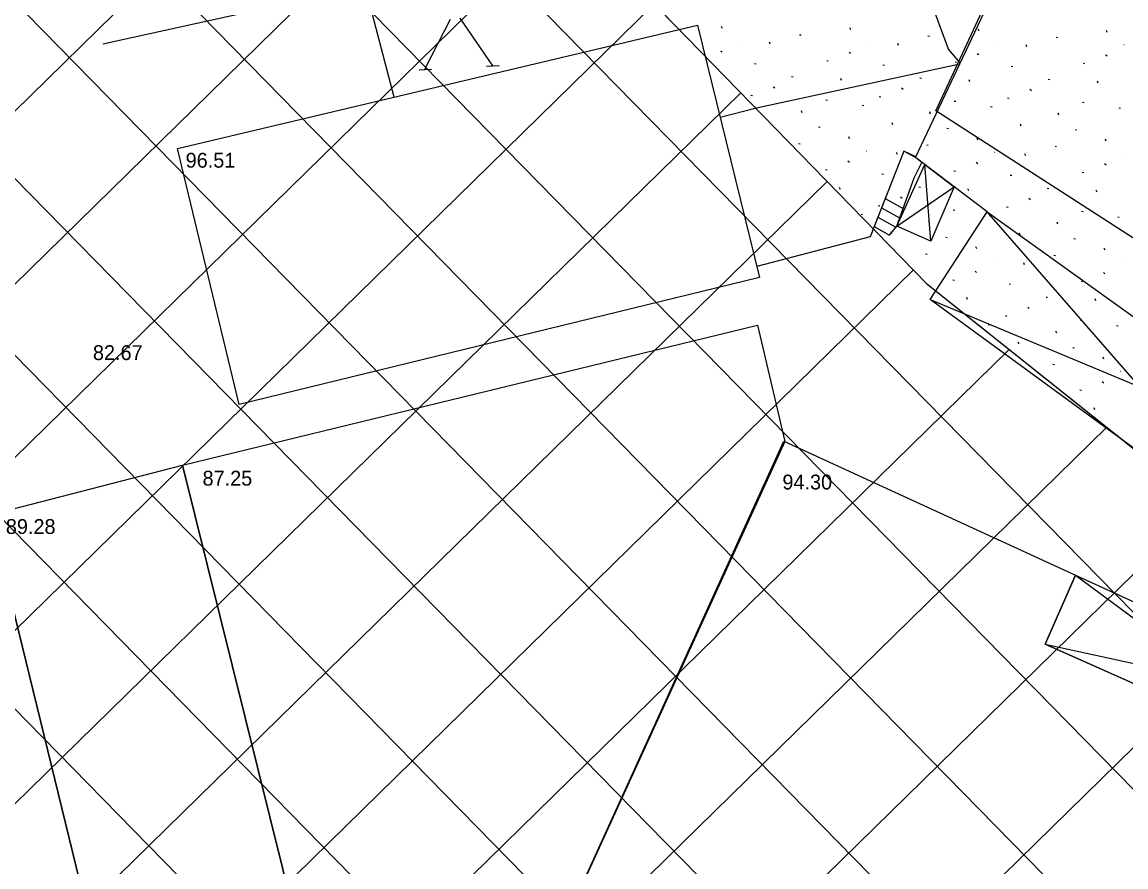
# Model space of a CAD drawing. Extents: x 412225 to 413380, y 4456471 to 4457189.
# Drawn here: x 412532.8 to 412622, y 4456613.4 to 4456681.7 of the extents above; entities that cross this region are included whole.
import ezdxf

# ---------------------------------------------------------------- set-up
doc = ezdxf.new("R2010")
doc.units = 0
for name, color, linetype in [('0_HALİHAZIR', 7, 'Continuous'), ('0_KADASTRO', 7, 'Continuous'), ('Level 35', 7, 'Continuous'), ('Level 41', 7, 'Continuous'), ('SINIR_FONKSIYON', 7, 'Continuous')]:
    doc.layers.add(name, color=color, linetype=linetype)

msp = doc.modelspace()

# ---------------------------------------------------------------- linework, layer by layer
at = {"layer": '0_HALİHAZIR'}
for p, q in [((412565.382, 4456677.849), (412567.451, 4456681.904)), ((412570.855, 4456678.118), (412568.228, 4456681.975)), ((412564.904, 4456677.803), (412565.922, 4456677.857)), ((412570.366, 4456678.092), (412571.385, 4456678.146)), ((412606.262, 4456663.948), (412605.775, 4456670.136)), ((412603.499, 4456665.173), (412608.154, 4456668.331)), ((412602.572, 4456667.407), (412604.015, 4456666.588)), ((412602.277, 4456666.654), (412603.737, 4456665.826)), ((412635.809, 4456637.601), (412610.816, 4456666.311)), ((412601.982, 4456665.902), (412603.428, 4456665.082)), ((412606.202, 4456659.225), (412640.782, 4456644.824)), ((412617.941, 4456636.961), (412641.12, 4456619.757)), ((412615.508, 4456631.387), (412643.424, 4456625.303))]:
    msp.add_line(p, q, dxfattribs=at)
for points in [[(412608.632, 4456678.359), (412607.679, 4456679.463), (412606.48, 4456682.749), (412602.422, 4456699.438), (412583.206, 4456694.95)], [(412610.816, 4456666.311), (412605.015, 4456670.713), (412618.678, 4456699.595)], [(412562.895, 4456675.586), (412560.545, 4456684.575), (412539.345, 4456679.876)], [(412592.177, 4456674.739), (412608.594, 4456678.278)], [(412589.23, 4456673.973), (412592.177, 4456674.739)], [(412605.045, 4456670.778), (412604.069, 4456671.223), (412601.359, 4456664.313), (412592.188, 4456661.91)], [(412558.917, 4456593.004), (412545.785, 4456645.854), (412592.266, 4456657.169), (412594.455, 4456647.748), (412573.454, 4456601.76), (412572.229, 4456602.367), (412568.016, 4456592.897)], [(412596.935, 4456592.558), (412576.161, 4456602.112), (412575.653, 4456600.855), (412573.454, 4456601.76), (412594.394, 4456647.777), (412617.941, 4456636.961), (412615.508, 4456631.387), (412633.194, 4456623.51), (412623.082, 4456601.337), (412605.182, 4456609.21), (412597.446, 4456592.552)], [(412542.124, 4456593.2), (412530.213, 4456641.829), (412545.785, 4456645.854), (412558.917, 4456593.004)], [(412478.969, 4456593.94), (412473.547, 4456616.496), (412467.169, 4456614.315), (412464.365, 4456625.79), (412530.213, 4456641.829), (412530.213, 4456641.829), (412542.124, 4456593.2)]]:
    msp.add_lwpolyline(points, dxfattribs=at)
for points in [[(412545.395, 4456671.434), (412587.408, 4456681.402), (412592.408, 4456661.012), (412550.366, 4456650.748)], [(412605.015, 4456670.713), (412604.069, 4456671.223), (412601.687, 4456665.149), (412602.93, 4456664.444), (412603.499, 4456665.173), (412604.921, 4456669.073), (412605.533, 4456670.321)], [(412608.154, 4456668.331), (412606.262, 4456663.948), (412603.499, 4456665.173), (412605.775, 4456670.136)], [(412640.782, 4456644.824), (412635.809, 4456637.601), (412606.202, 4456659.225), (412610.816, 4456666.311)], [(412632.919, 4456623.632), (412615.508, 4456631.387), (412617.941, 4456636.961), (412643.424, 4456625.303), (412641.12, 4456619.757)]]:
    msp.add_lwpolyline(points, close=True, dxfattribs=at)
at = {"layer": '0_KADASTRO'}
msp.add_lwpolyline([(412606.676, 4456674.478), (412627.37, 4456719.07), (412670.32, 4456675.65), (412657.308, 4456641.846)], close=True, dxfattribs=at)
msp.add_lwpolyline([(412522.032, 4456682.067), (412533.875, 4456684.989), (412566.743, 4456694.033), (412571.437, 4456693.236), (412576.186, 4456691.048), (412586.592, 4456680.371), (412605.918, 4456660.532), (412647.993, 4456626.953), (412648.984, 4456623.072), (412646.733, 4456616.993), (412609.99, 4456537.62), (412590.921, 4456495.2), (412588.019, 4456497.15), (412577.892, 4456503.673), (412577.288, 4456508.38), (412575.344, 4456509.9), (412570.449, 4456508.608), (412539.518, 4456529.233), (412506.276, 4456520.924)], dxfattribs=at)
at = {"layer": 'Level 35'}
for p, q in [((412355.841, 4456487.652), (412566.388, 4456693.933)), ((412640.539, 4456615.639), (412564.374, 4456693.379)), ((412368.183, 4456485.744), (412576.92, 4456690.252)), ((412636.992, 4456604.971), (412553.347, 4456690.345)), ((412351.912, 4456497.802), (412546.52, 4456688.467)), ((412633.128, 4456594.625), (412542.319, 4456687.312)), ((412628.847, 4456584.705), (412531.233, 4456684.338)), ((412382.305, 4456485.581), (412583.914, 4456683.105)), ((412624.566, 4456574.785), (412519.951, 4456681.564)), ((412620.286, 4456564.865), (412508.644, 4456678.816)), ((412396.428, 4456485.418), (412590.898, 4456675.948)), ((412616.005, 4456554.945), (412497.338, 4456676.067)), ((412611.725, 4456545.025), (412486.032, 4456673.318)), ((412410.55, 4456485.255), (412597.877, 4456668.785)), ((412424.673, 4456485.091), (412604.855, 4456661.623)), ((412438.795, 4456484.928), (412612.593, 4456655.204)), ((412452.918, 4456484.765), (412620.467, 4456648.919)), ((412467.04, 4456484.602), (412628.341, 4456642.634)), ((412522.551, 4456524.988), (412636.215, 4456636.349))]:
    msp.add_line(p, q, dxfattribs=at)
at = {"layer": 'Level 41'}
for p, q in [((412589.416, 4456681.145), (412589.353, 4456681.307)), ((412589.416, 4456681.145), (412589.353, 4456681.307)), ((412599.783, 4456681.039), (412599.721, 4456681.201)), ((412599.783, 4456681.039), (412599.721, 4456681.201)), ((412595.653, 4456680.642), (412595.779, 4456680.617)), ((412595.653, 4456680.642), (412595.779, 4456680.617)), ((412606.02, 4456680.536), (412606.146, 4456680.511)), ((412606.02, 4456680.536), (412606.146, 4456680.511)), ((412610.151, 4456680.933), (412610.088, 4456681.095)), ((412610.151, 4456680.933), (412610.088, 4456681.095)), ((412616.388, 4456680.43), (412616.514, 4456680.404)), ((412616.388, 4456680.43), (412616.514, 4456680.404)), ((412620.518, 4456680.827), (412620.456, 4456680.989)), ((412620.518, 4456680.827), (412620.456, 4456680.989)), ((412589.28, 4456679.344), (412589.406, 4456679.244)), ((412589.28, 4456679.344), (412589.406, 4456679.244)), ((412590.763, 4456680.167), (412590.772, 4456680.166)), ((412590.763, 4456680.167), (412590.772, 4456680.166)), ((412593.28, 4456679.872), (412593.217, 4456680.035)), ((412593.28, 4456679.872), (412593.217, 4456680.035)), ((412601.131, 4456680.061), (412601.139, 4456680.059)), ((412601.131, 4456680.061), (412601.139, 4456680.059)), ((412603.648, 4456679.766), (412603.584, 4456679.929)), ((412603.648, 4456679.766), (412603.584, 4456679.929)), ((412611.498, 4456679.955), (412611.507, 4456679.953)), ((412611.498, 4456679.955), (412611.507, 4456679.953)), ((412614.015, 4456679.66), (412613.952, 4456679.823)), ((412614.015, 4456679.66), (412613.952, 4456679.823)), ((412621.866, 4456679.849), (412621.874, 4456679.847)), ((412621.866, 4456679.849), (412621.874, 4456679.847)), ((412597.847, 4456678.551), (412597.973, 4456678.526)), ((412597.847, 4456678.551), (412597.973, 4456678.526)), ((412599.647, 4456679.238), (412599.774, 4456679.138)), ((412599.647, 4456679.238), (412599.774, 4456679.138)), ((412610.015, 4456679.132), (412610.141, 4456679.032)), ((412610.015, 4456679.132), (412610.141, 4456679.032)), ((412620.382, 4456679.025), (412620.508, 4456678.926)), ((412620.382, 4456679.025), (412620.508, 4456678.926)), ((412592.024, 4456678.317), (412592.15, 4456678.292)), ((412592.024, 4456678.317), (412592.15, 4456678.292)), ((412602.391, 4456678.211), (412602.518, 4456678.186)), ((412602.391, 4456678.211), (412602.518, 4456678.186)), ((412608.214, 4456678.445), (412608.34, 4456678.419)), ((412608.214, 4456678.445), (412608.34, 4456678.419)), ((412612.759, 4456678.105), (412612.885, 4456678.08)), ((412612.759, 4456678.105), (412612.885, 4456678.08)), ((412618.582, 4456678.339), (412618.708, 4456678.313)), ((412618.582, 4456678.339), (412618.708, 4456678.313)), ((412595.013, 4456677.262), (412595.138, 4456677.236)), ((412595.013, 4456677.262), (412595.138, 4456677.236)), ((412599.043, 4456676.941), (412598.98, 4456677.104)), ((412599.043, 4456676.941), (412598.98, 4456677.104)), ((412605.38, 4456677.156), (412605.505, 4456677.13)), ((412605.38, 4456677.156), (412605.505, 4456677.13)), ((412609.411, 4456676.835), (412609.348, 4456676.998)), ((412609.411, 4456676.835), (412609.348, 4456676.998)), ((412615.748, 4456677.05), (412615.873, 4456677.024)), ((412615.748, 4456677.05), (412615.873, 4456677.024)), ((412619.778, 4456676.729), (412619.715, 4456676.892)), ((412619.778, 4456676.729), (412619.715, 4456676.892)), ((412593.529, 4456676.439), (412593.656, 4456676.338)), ((412593.529, 4456676.439), (412593.656, 4456676.338)), ((412603.897, 4456676.333), (412604.023, 4456676.232)), ((412603.897, 4456676.333), (412604.023, 4456676.232)), ((412614.264, 4456676.227), (412614.39, 4456676.126)), ((412614.264, 4456676.227), (412614.39, 4456676.126)), ((412591.728, 4456675.752), (412591.854, 4456675.727)), ((412591.728, 4456675.752), (412591.854, 4456675.727)), ((412597.787, 4456675.386), (412597.913, 4456675.361)), ((412597.787, 4456675.386), (412597.913, 4456675.361)), ((412600.712, 4456674.946), (412600.838, 4456674.92)), ((412600.712, 4456674.946), (412600.838, 4456674.92)), ((412602.095, 4456675.646), (412602.221, 4456675.621)), ((412602.095, 4456675.646), (412602.221, 4456675.621)), ((412608.155, 4456675.28), (412608.281, 4456675.255)), ((412608.155, 4456675.28), (412608.281, 4456675.255)), ((412612.463, 4456675.54), (412612.589, 4456675.515)), ((412612.463, 4456675.54), (412612.589, 4456675.515)), ((412618.522, 4456675.174), (412618.648, 4456675.149)), ((412618.522, 4456675.174), (412618.648, 4456675.149)), ((412595.873, 4456674.336), (412595.809, 4456674.499)), ((412595.873, 4456674.336), (412595.809, 4456674.499)), ((412606.241, 4456674.23), (412606.176, 4456674.393)), ((412606.241, 4456674.23), (412606.176, 4456674.393)), ((412611.08, 4456674.84), (412611.206, 4456674.814)), ((412611.08, 4456674.84), (412611.206, 4456674.814)), ((412616.608, 4456674.124), (412616.544, 4456674.287)), ((412616.608, 4456674.124), (412616.544, 4456674.287)), ((412621.447, 4456674.734), (412621.573, 4456674.708)), ((412621.447, 4456674.734), (412621.573, 4456674.708)), ((412597.18, 4456673.188), (412597.306, 4456673.163)), ((412597.18, 4456673.188), (412597.306, 4456673.163)), ((412603.2, 4456673.347), (412603.137, 4456673.511)), ((412603.2, 4456673.347), (412603.137, 4456673.511)), ((412613.568, 4456673.241), (412613.504, 4456673.405)), ((412613.568, 4456673.241), (412613.504, 4456673.405)), ((412599.693, 4456672.233), (412599.631, 4456672.395)), ((412599.693, 4456672.233), (412599.631, 4456672.395)), ((412607.548, 4456673.082), (412607.674, 4456673.057)), ((412607.548, 4456673.082), (412607.674, 4456673.057)), ((412610.06, 4456672.127), (412609.998, 4456672.289)), ((412610.06, 4456672.127), (412609.998, 4456672.289)), ((412617.915, 4456672.976), (412618.041, 4456672.951)), ((412617.915, 4456672.976), (412618.041, 4456672.951)), ((412595.563, 4456671.837), (412595.689, 4456671.811)), ((412595.563, 4456671.837), (412595.689, 4456671.811)), ((412605.93, 4456671.731), (412606.056, 4456671.705)), ((412605.93, 4456671.731), (412606.056, 4456671.705)), ((412616.298, 4456671.625), (412616.424, 4456671.599)), ((412616.298, 4456671.625), (412616.424, 4456671.599)), ((412620.428, 4456672.021), (412620.366, 4456672.183)), ((412620.428, 4456672.021), (412620.366, 4456672.183)), ((412599.557, 4456670.432), (412599.683, 4456670.332)), ((412599.557, 4456670.432), (412599.683, 4456670.332)), ((412601.041, 4456671.256), (412601.049, 4456671.254)), ((412601.041, 4456671.256), (412601.049, 4456671.254)), ((412603.558, 4456670.96), (412603.494, 4456671.123)), ((412603.558, 4456670.96), (412603.494, 4456671.123)), ((412611.408, 4456671.15), (412611.417, 4456671.148)), ((412611.408, 4456671.15), (412611.417, 4456671.148)), ((412613.925, 4456670.854), (412613.862, 4456671.017)), ((412613.925, 4456670.854), (412613.862, 4456671.017)), ((412621.776, 4456671.044), (412621.784, 4456671.042)), ((412621.776, 4456671.044), (412621.784, 4456671.042)), ((412597.756, 4456669.746), (412597.883, 4456669.72)), ((412597.756, 4456669.746), (412597.883, 4456669.72)), ((412608.124, 4456669.64), (412608.25, 4456669.614)), ((412608.124, 4456669.64), (412608.25, 4456669.614)), ((412609.925, 4456670.326), (412610.051, 4456670.226)), ((412609.925, 4456670.326), (412610.051, 4456670.226)), ((412618.491, 4456669.534), (412618.617, 4456669.508)), ((412618.491, 4456669.534), (412618.617, 4456669.508)), ((412620.292, 4456670.22), (412620.418, 4456670.12)), ((412620.292, 4456670.22), (412620.418, 4456670.12)), ((412602.301, 4456669.405), (412602.427, 4456669.38)), ((412602.301, 4456669.405), (412602.427, 4456669.38)), ((412612.669, 4456669.299), (412612.795, 4456669.274)), ((412612.669, 4456669.299), (412612.795, 4456669.274)), ((412598.953, 4456668.136), (412598.89, 4456668.299)), ((412598.953, 4456668.136), (412598.89, 4456668.299)), ((412605.29, 4456668.35), (412605.415, 4456668.324)), ((412605.29, 4456668.35), (412605.415, 4456668.324)), ((412609.321, 4456668.03), (412609.257, 4456668.192)), ((412609.321, 4456668.03), (412609.257, 4456668.192)), ((412615.658, 4456668.244), (412615.783, 4456668.218)), ((412615.658, 4456668.244), (412615.783, 4456668.218)), ((412619.688, 4456667.923), (412619.625, 4456668.086)), ((412619.688, 4456667.923), (412619.625, 4456668.086)), ((412603.807, 4456667.528), (412603.933, 4456667.427)), ((412603.807, 4456667.528), (412603.933, 4456667.427)), ((412614.174, 4456667.421), (412614.3, 4456667.321)), ((412614.174, 4456667.421), (412614.3, 4456667.321)), ((412600.622, 4456666.141), (412600.748, 4456666.115)), ((412600.622, 4456666.141), (412600.748, 4456666.115)), ((412602.005, 4456666.84), (412602.131, 4456666.816)), ((412602.005, 4456666.84), (412602.131, 4456666.816)), ((412608.065, 4456666.474), (412608.191, 4456666.449)), ((412608.065, 4456666.474), (412608.191, 4456666.449)), ((412610.989, 4456666.035), (412611.115, 4456666.009)), ((412610.989, 4456666.035), (412611.115, 4456666.009)), ((412612.372, 4456666.734), (412612.498, 4456666.709)), ((412612.372, 4456666.734), (412612.498, 4456666.709)), ((412618.432, 4456666.368), (412618.558, 4456666.343)), ((412618.432, 4456666.368), (412618.558, 4456666.343)), ((412606.15, 4456665.425), (412606.086, 4456665.588)), ((412606.15, 4456665.425), (412606.086, 4456665.588)), ((412616.518, 4456665.319), (412616.454, 4456665.482)), ((412616.518, 4456665.319), (412616.454, 4456665.482)), ((412621.357, 4456665.928), (412621.483, 4456665.903)), ((412621.357, 4456665.928), (412621.483, 4456665.903)), ((412603.11, 4456664.541), (412603.047, 4456664.705)), ((412603.11, 4456664.541), (412603.047, 4456664.705)), ((412607.458, 4456664.276), (412607.584, 4456664.251)), ((412607.458, 4456664.276), (412607.584, 4456664.251)), ((412613.478, 4456664.435), (412613.414, 4456664.599)), ((412613.478, 4456664.435), (412613.414, 4456664.599)), ((412609.97, 4456663.322), (412609.908, 4456663.484)), ((412609.97, 4456663.322), (412609.908, 4456663.484)), ((412617.825, 4456664.17), (412617.951, 4456664.145)), ((412617.825, 4456664.17), (412617.951, 4456664.145)), ((412620.338, 4456663.216), (412620.275, 4456663.377)), ((412620.338, 4456663.216), (412620.275, 4456663.377)), ((412605.84, 4456662.925), (412605.966, 4456662.899)), ((412605.84, 4456662.925), (412605.966, 4456662.899)), ((412616.207, 4456662.819), (412616.334, 4456662.793)), ((412616.207, 4456662.819), (412616.334, 4456662.793)), ((412609.835, 4456661.52), (412609.961, 4456661.421)), ((412609.835, 4456661.52), (412609.961, 4456661.421)), ((412611.318, 4456662.344), (412611.327, 4456662.342)), ((412611.318, 4456662.344), (412611.327, 4456662.342)), ((412613.835, 4456662.049), (412613.772, 4456662.212)), ((412613.835, 4456662.049), (412613.772, 4456662.212)), ((412621.686, 4456662.238), (412621.694, 4456662.236)), ((412621.686, 4456662.238), (412621.694, 4456662.236)), ((412608.034, 4456660.834), (412608.16, 4456660.808)), ((412608.034, 4456660.834), (412608.16, 4456660.808)), ((412618.401, 4456660.728), (412618.527, 4456660.702)), ((412618.401, 4456660.728), (412618.527, 4456660.702)), ((412620.202, 4456661.414), (412620.328, 4456661.315)), ((412620.202, 4456661.414), (412620.328, 4456661.315)), ((412612.579, 4456660.494), (412612.705, 4456660.469)), ((412612.579, 4456660.494), (412612.705, 4456660.469)), ((412609.231, 4456659.224), (412609.167, 4456659.387)), ((412609.231, 4456659.224), (412609.167, 4456659.387)), ((412615.568, 4456659.439), (412615.693, 4456659.413)), ((412615.568, 4456659.439), (412615.693, 4456659.413)), ((412619.598, 4456659.118), (412619.535, 4456659.281)), ((412619.598, 4456659.118), (412619.535, 4456659.281)), ((412614.084, 4456658.616), (412614.21, 4456658.515)), ((412614.084, 4456658.616), (412614.21, 4456658.515)), ((412610.899, 4456657.229), (412611.025, 4456657.203)), ((412610.899, 4456657.229), (412611.025, 4456657.203)), ((412612.282, 4456657.929), (412612.408, 4456657.904)), ((412612.282, 4456657.929), (412612.408, 4456657.904)), ((412618.342, 4456657.563), (412618.468, 4456657.538)), ((412618.342, 4456657.563), (412618.468, 4456657.538)), ((412621.267, 4456657.123), (412621.393, 4456657.097)), ((412621.267, 4456657.123), (412621.393, 4456657.097)), ((412616.428, 4456656.513), (412616.364, 4456656.676)), ((412616.428, 4456656.513), (412616.364, 4456656.676)), ((412613.387, 4456655.63), (412613.324, 4456655.794)), ((412613.387, 4456655.63), (412613.324, 4456655.794)), ((412617.735, 4456655.365), (412617.861, 4456655.34)), ((412617.735, 4456655.365), (412617.861, 4456655.34)), ((412620.248, 4456654.41), (412620.185, 4456654.572)), ((412620.248, 4456654.41), (412620.185, 4456654.572)), ((412616.117, 4456654.014), (412616.243, 4456653.988)), ((412616.117, 4456654.014), (412616.243, 4456653.988)), ((412620.112, 4456652.609), (412620.238, 4456652.509)), ((412620.112, 4456652.609), (412620.238, 4456652.509)), ((412621.595, 4456653.432), (412621.604, 4456653.431)), ((412621.595, 4456653.432), (412621.604, 4456653.431)), ((412618.311, 4456651.923), (412618.437, 4456651.897)), ((412618.311, 4456651.923), (412618.437, 4456651.897)), ((412619.508, 4456650.312), (412619.445, 4456650.475)), ((412619.508, 4456650.312), (412619.445, 4456650.475)), ((412621.236, 4456648.305), (412621.303, 4456648.292)), ((412621.236, 4456648.305), (412621.303, 4456648.292))]:
    msp.add_line(p, q, dxfattribs=at)
at = {"layer": 'SINIR_FONKSIYON'}
msp.add_lwpolyline([(412566.74, 4456694.03), (412568.244, 4456693.777), (412571.44, 4456693.24), (412576.19, 4456691.05), (412586.59, 4456680.37), (412605.92, 4456660.53), (412645.074, 4456629.278)], dxfattribs=at)

# ---------------------------------------------------------------- texts
at = {"layer": '0_HALİHAZIR'}
for s, p in [('96.51', (412546.048, 4456669.893)), ('82.67', (412538.555, 4456654.342)), ('87.25', (412547.413, 4456644.194)), ('94.30', (412594.265, 4456643.882)), ('89.28', (412531.52, 4456640.287))]:
    msp.add_text(s, height=1.2, dxfattribs=at).set_placement(p)

doc.saveas('drawing.dxf')
